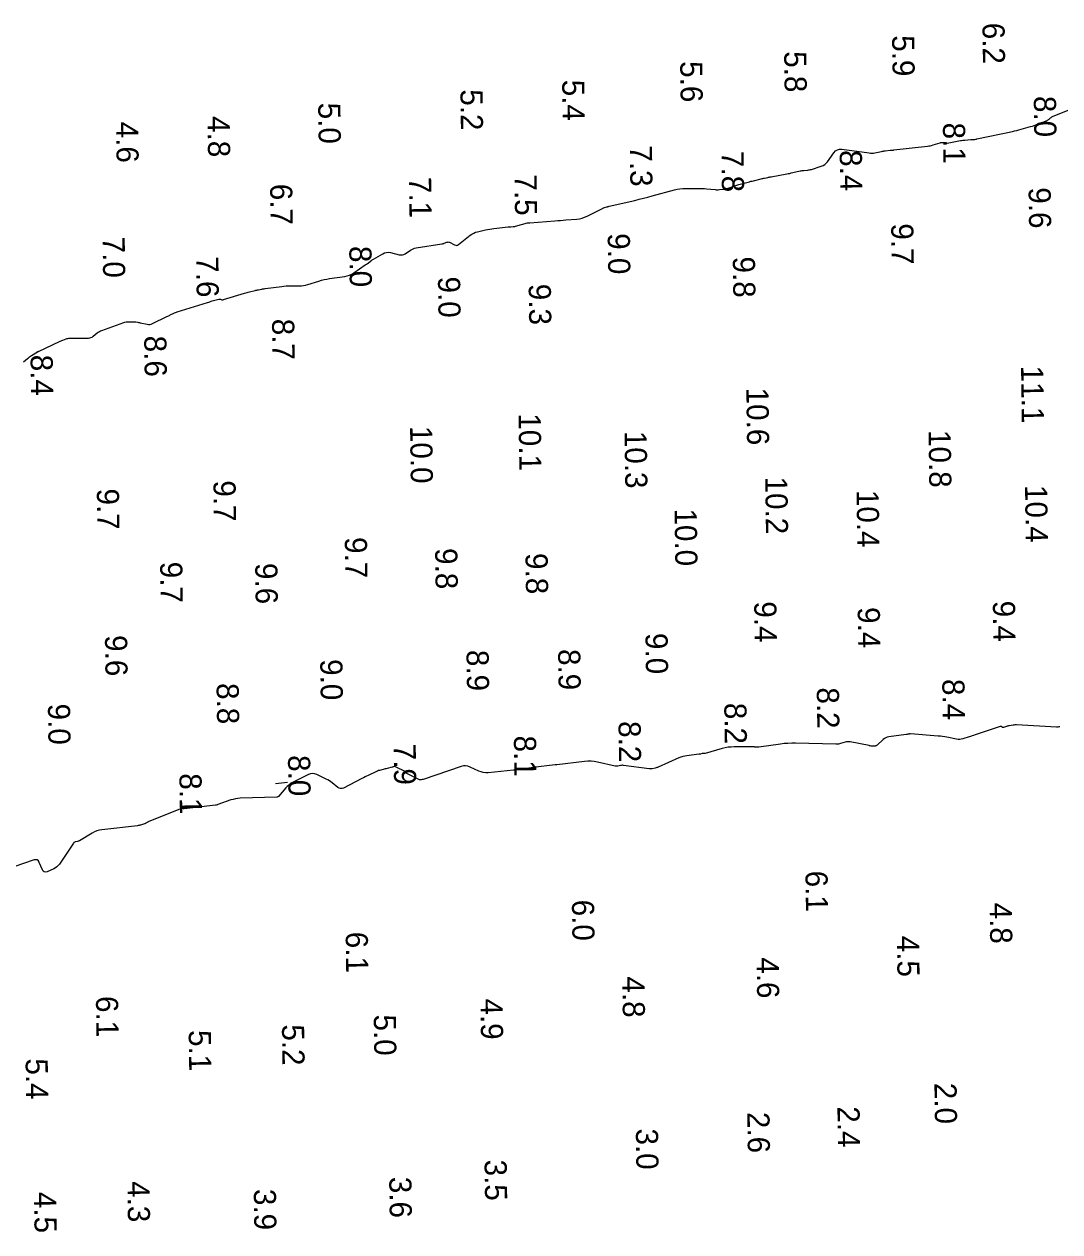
# Model space of a CAD drawing. Extents: x 1023796 to 1112670, y 656573 to 837340.
# Drawn here: x 1103733.9 to 1103850.8, y 697324.5 to 697460.8 of the extents above; entities that cross this region are included whole.
import ezdxf

# ---------------------------------------------------------------- set-up
doc = ezdxf.new("R2010")
doc.units = 0
doc.layers.add('V-CHAN-CONT-8FT', color=7, linetype='Continuous')
doc.layers.add('V-TOPO-SOUN', color=7, linetype='Continuous')

msp = doc.modelspace()

# ---------------------------------------------------------------- linework, layer by layer
at = {"layer": 'V-CHAN-CONT-8FT'}
for points in [[(1103733.82, 697422.65), (1103734.29, 697423.04), (1103734.4, 697423.13), (1103734.51, 697423.21), (1103734.62, 697423.29), (1103734.74, 697423.36), (1103735.4, 697423.79), (1103735.42, 697423.8), (1103735.43, 697423.81), (1103735.45, 697423.81), (1103735.46, 697423.82), (1103735.53, 697423.84), (1103735.54, 697423.85), (1103735.56, 697423.85), (1103735.58, 697423.86), (1103735.59, 697423.87), (1103737.89, 697424.94), (1103737.98, 697424.98), (1103738.08, 697425.02), (1103738.17, 697425.06), (1103738.26, 697425.1), (1103738.64, 697425.25), (1103738.74, 697425.29), (1103738.84, 697425.31), (1103738.94, 697425.32), (1103739.04, 697425.33), (1103741.17, 697425.34), (1103741.32, 697425.36), (1103741.45, 697425.39), (1103741.58, 697425.45), (1103741.7, 697425.54), (1103742.16, 697425.92), (1103742.28, 697426.01), (1103742.4, 697426.09), (1103742.53, 697426.15), (1103742.67, 697426.21), (1103745.17, 697427.1), (1103745.29, 697427.14), (1103745.41, 697427.16), (1103745.54, 697427.18), (1103745.66, 697427.18), (1103746.3, 697427.19), (1103746.36, 697427.19), (1103746.41, 697427.18), (1103746.47, 697427.18), (1103746.53, 697427.17), (1103746.76, 697427.12), (1103746.82, 697427.11), (1103746.88, 697427.1), (1103746.94, 697427.09), (1103747, 697427.08), (1103747.81, 697426.91), (1103747.96, 697426.89), (1103748.11, 697426.89), (1103748.26, 697426.92), (1103748.4, 697426.98), (1103750.01, 697427.76), (1103750.11, 697427.81), (1103750.2, 697427.86), (1103750.3, 697427.9), (1103750.4, 697427.95), (1103750.79, 697428.14), (1103750.89, 697428.18), (1103750.99, 697428.22), (1103751.09, 697428.26), (1103751.19, 697428.3), (1103754.62, 697429.37), (1103754.75, 697429.41), (1103754.88, 697429.45), (1103755.02, 697429.49), (1103755.15, 697429.53), (1103755.88, 697429.72), (1103755.92, 697429.73), (1103755.97, 697429.73), (1103756.01, 697429.73), (1103756.06, 697429.72), (1103756.24, 697429.67), (1103756.29, 697429.67), (1103756.33, 697429.67), (1103756.38, 697429.67), (1103756.42, 697429.68), (1103758.8, 697430.42), (1103758.93, 697430.46), (1103759.07, 697430.5), (1103759.2, 697430.54), (1103759.34, 697430.57), (1103759.97, 697430.72), (1103760.07, 697430.74), (1103760.16, 697430.76), (1103760.26, 697430.78), (1103760.35, 697430.8), (1103760.73, 697430.87), (1103760.83, 697430.88), (1103760.93, 697430.9), (1103761.02, 697430.91), (1103761.12, 697430.93), (1103763, 697431.17), (1103763.24, 697431.2), (1103763.49, 697431.22), (1103763.73, 697431.23), (1103763.98, 697431.23), (1103764.96, 697431.24), (1103765.2, 697431.25), (1103765.44, 697431.28), (1103765.68, 697431.32), (1103765.92, 697431.39), (1103767.19, 697431.78), (1103767.48, 697431.86), (1103767.78, 697431.94), (1103768.07, 697432), (1103768.37, 697432.05), (1103770.09, 697432.3), (1103770.37, 697432.36), (1103770.64, 697432.45), (1103770.89, 697432.57), (1103771.14, 697432.72), (1103772.42, 697433.59), (1103772.49, 697433.65), (1103772.57, 697433.7), (1103772.65, 697433.76), (1103772.73, 697433.81), (1103773.04, 697434.04), (1103773.11, 697434.1), (1103773.19, 697434.16), (1103773.27, 697434.21), (1103773.36, 697434.26), (1103774.39, 697434.86), (1103774.6, 697434.96), (1103774.81, 697435.01), (1103775.02, 697435.02), (1103775.25, 697434.99), (1103776.26, 697434.74), (1103776.43, 697434.72), (1103776.6, 697434.73), (1103776.76, 697434.78), (1103776.91, 697434.86), (1103777.51, 697435.26), (1103777.66, 697435.35), (1103777.82, 697435.43), (1103777.99, 697435.48), (1103778.16, 697435.52), (1103781.04, 697435.97), (1103781.12, 697435.99), (1103781.19, 697436.01), (1103781.27, 697436.03), (1103781.34, 697436.05), (1103781.64, 697436.16), (1103781.71, 697436.18), (1103781.78, 697436.19), (1103781.85, 697436.18), (1103781.93, 697436.15), (1103782.5, 697435.85), (1103782.62, 697435.81), (1103782.73, 697435.8), (1103782.84, 697435.83), (1103782.95, 697435.9), (1103784.27, 697436.94), (1103784.46, 697437.08), (1103784.66, 697437.19), (1103784.87, 697437.28), (1103785.09, 697437.34), (1103786, 697437.55), (1103786.23, 697437.6), (1103786.46, 697437.64), (1103786.69, 697437.68), (1103786.92, 697437.71), (1103788.56, 697437.89), (1103788.62, 697437.89), (1103788.69, 697437.9), (1103788.76, 697437.91), (1103788.83, 697437.91), (1103789.1, 697437.93), (1103789.17, 697437.93), (1103789.24, 697437.94), (1103789.31, 697437.95), (1103789.37, 697437.97), (1103790.73, 697438.33), (1103790.75, 697438.34), (1103790.78, 697438.34), (1103790.8, 697438.34), (1103790.82, 697438.35), (1103790.91, 697438.35), (1103790.93, 697438.36), (1103790.95, 697438.36), (1103790.97, 697438.36), (1103790.99, 697438.36), (1103793.83, 697438.57), (1103794.14, 697438.6), (1103794.45, 697438.62), (1103794.76, 697438.65), (1103795.06, 697438.67), (1103796.29, 697438.77), (1103796.6, 697438.81), (1103796.89, 697438.88), (1103797.18, 697438.97), (1103797.46, 697439.1), (1103799.18, 697439.98), (1103799.24, 697440.01), (1103799.3, 697440.03), (1103799.36, 697440.05), (1103799.42, 697440.07), (1103799.68, 697440.14), (1103799.75, 697440.16), (1103799.81, 697440.17), (1103799.88, 697440.19), (1103799.94, 697440.21), (1103802.83, 697440.88), (1103803.33, 697441), (1103803.83, 697441.12), (1103804.33, 697441.25), (1103804.82, 697441.38), (1103807.31, 697442.06), (1103807.62, 697442.13), (1103807.94, 697442.19), (1103808.25, 697442.22), (1103808.57, 697442.23), (1103810.1, 697442.23), (1103810.3, 697442.23), (1103810.51, 697442.22), (1103810.71, 697442.21), (1103810.92, 697442.19), (1103811.9, 697442.09), (1103812.02, 697442.08), (1103812.14, 697442.08), (1103812.27, 697442.08), (1103812.39, 697442.09), (1103812.88, 697442.15), (1103813.01, 697442.16), (1103813.13, 697442.19), (1103813.25, 697442.22), (1103813.37, 697442.25), (1103814.46, 697442.63), (1103814.6, 697442.67), (1103814.75, 697442.72), (1103814.9, 697442.76), (1103815.04, 697442.8), (1103815.64, 697442.95), (1103815.79, 697442.99), (1103815.94, 697443.03), (1103816.09, 697443.06), (1103816.24, 697443.1), (1103817.11, 697443.3), (1103817.2, 697443.33), (1103817.29, 697443.35), (1103817.39, 697443.37), (1103817.48, 697443.39), (1103817.85, 697443.47), (1103817.94, 697443.49), (1103818.03, 697443.51), (1103818.12, 697443.53), (1103818.22, 697443.55), (1103819.99, 697443.87), (1103820.16, 697443.9), (1103820.33, 697443.93), (1103820.51, 697443.97), (1103820.68, 697444.01), (1103821.5, 697444.2), (1103821.61, 697444.22), (1103821.72, 697444.24), (1103821.82, 697444.25), (1103821.93, 697444.26), (1103822.37, 697444.3), (1103822.48, 697444.31), (1103822.58, 697444.33), (1103822.69, 697444.35), (1103822.79, 697444.38), (1103823.89, 697444.73), (1103824.1, 697444.82), (1103824.28, 697444.93), (1103824.45, 697445.07), (1103824.59, 697445.24), (1103825.32, 697446.26), (1103825.5, 697446.46), (1103825.71, 697446.59), (1103825.95, 697446.65), (1103826.21, 697446.64), (1103829.3, 697446.23), (1103829.46, 697446.21), (1103829.62, 697446.21), (1103829.78, 697446.22), (1103829.94, 697446.25), (1103830.69, 697446.4), (1103830.79, 697446.42), (1103830.9, 697446.44), (1103831, 697446.46), (1103831.1, 697446.47), (1103831.67, 697446.54), (1103831.7, 697446.54), (1103831.74, 697446.54), (1103831.77, 697446.55), (1103831.8, 697446.55), (1103831.93, 697446.56), (1103831.97, 697446.56), (1103832, 697446.56), (1103832.03, 697446.56), (1103832.07, 697446.57), (1103835.88, 697447), (1103836.04, 697447.02), (1103836.2, 697447.05), (1103836.35, 697447.09), (1103836.51, 697447.13), (1103837.3, 697447.39), (1103837.36, 697447.4), (1103837.43, 697447.41), (1103837.5, 697447.41), (1103837.57, 697447.4), (1103837.84, 697447.34), (1103837.9, 697447.32), (1103837.97, 697447.32), (1103838.04, 697447.32), (1103838.11, 697447.33), (1103839.61, 697447.62), (1103839.73, 697447.64), (1103839.86, 697447.66), (1103839.98, 697447.67), (1103840.11, 697447.68), (1103840.79, 697447.74), (1103840.83, 697447.74), (1103840.86, 697447.75), (1103840.9, 697447.75), (1103840.93, 697447.75), (1103841.08, 697447.75), (1103841.11, 697447.75), (1103841.14, 697447.75), (1103841.17, 697447.75), (1103841.21, 697447.76), (1103841.33, 697447.78), (1103841.36, 697447.79), (1103841.39, 697447.79), (1103841.42, 697447.8), (1103841.45, 697447.81), (1103845.46, 697448.65), (1103845.71, 697448.71), (1103845.96, 697448.77), (1103846.21, 697448.83), (1103846.45, 697448.9), (1103847.52, 697449.2), (1103847.73, 697449.26), (1103847.93, 697449.33), (1103848.13, 697449.4), (1103848.32, 697449.48), (1103849.39, 697449.9), (1103849.44, 697449.93), (1103849.5, 697449.96), (1103849.55, 697449.99), (1103849.6, 697450.03), (1103849.78, 697450.2), (1103849.83, 697450.24), (1103849.88, 697450.27), (1103849.93, 697450.31), (1103849.99, 697450.33), (1103853.08, 697451.59)], [(1103850.83, 697381.47), (1103850.8, 697381.47), (1103850.77, 697381.47), (1103850.74, 697381.46), (1103850.71, 697381.46), (1103850.58, 697381.45), (1103850.55, 697381.45), (1103850.52, 697381.45), (1103850.49, 697381.45), (1103850.46, 697381.45), (1103845.94, 697381.69), (1103845.84, 697381.7), (1103845.74, 697381.69), (1103845.64, 697381.68), (1103845.55, 697381.67), (1103845.1, 697381.59), (1103845.03, 697381.58), (1103844.96, 697381.56), (1103844.88, 697381.54), (1103844.81, 697381.52), (1103844.45, 697381.41), (1103844.41, 697381.4), (1103844.38, 697381.4), (1103844.35, 697381.41), (1103844.32, 697381.43), (1103844.2, 697381.5), (1103844.17, 697381.52), (1103844.13, 697381.53), (1103844.1, 697381.53), (1103844.07, 697381.52), (1103841.26, 697380.56), (1103841.09, 697380.51), (1103840.92, 697380.45), (1103840.74, 697380.39), (1103840.57, 697380.34), (1103839.87, 697380.12), (1103839.7, 697380.08), (1103839.52, 697380.06), (1103839.34, 697380.06), (1103839.16, 697380.08), (1103838.07, 697380.3), (1103837.83, 697380.34), (1103837.58, 697380.38), (1103837.34, 697380.41), (1103837.09, 697380.43), (1103833.97, 697380.67), (1103833.93, 697380.67), (1103833.89, 697380.67), (1103833.85, 697380.67), (1103833.8, 697380.66), (1103833.65, 697380.63), (1103833.6, 697380.62), (1103833.56, 697380.61), (1103833.52, 697380.61), (1103833.48, 697380.6), (1103831.51, 697380.34), (1103831.33, 697380.31), (1103831.17, 697380.25), (1103831.02, 697380.16), (1103830.89, 697380.05), (1103830.19, 697379.41), (1103830.14, 697379.37), (1103830.09, 697379.34), (1103830.03, 697379.32), (1103829.97, 697379.31), (1103829.66, 697379.29), (1103829.63, 697379.28), (1103829.6, 697379.29), (1103829.57, 697379.29), (1103829.54, 697379.3), (1103829.41, 697379.33), (1103829.38, 697379.34), (1103829.35, 697379.34), (1103829.32, 697379.35), (1103829.29, 697379.36), (1103827.14, 697379.78), (1103827, 697379.79), (1103826.87, 697379.79), (1103826.74, 697379.78), (1103826.6, 697379.75), (1103826.08, 697379.59), (1103825.95, 697379.55), (1103825.82, 697379.53), (1103825.68, 697379.51), (1103825.55, 697379.51), (1103820.98, 697379.62), (1103820.55, 697379.63), (1103820.12, 697379.61), (1103819.7, 697379.58), (1103819.28, 697379.53), (1103816.85, 697379.18), (1103816.8, 697379.18), (1103816.74, 697379.17), (1103816.68, 697379.17), (1103816.62, 697379.18), (1103816.4, 697379.2), (1103816.34, 697379.21), (1103816.28, 697379.21), (1103816.23, 697379.21), (1103816.17, 697379.21), (1103814.05, 697379.21), (1103813.71, 697379.2), (1103813.38, 697379.17), (1103813.04, 697379.11), (1103812.71, 697379.03), (1103810.8, 697378.48), (1103810.77, 697378.47), (1103810.74, 697378.47), (1103810.71, 697378.47), (1103810.68, 697378.47), (1103810.56, 697378.48), (1103810.53, 697378.48), (1103810.5, 697378.48), (1103810.48, 697378.48), (1103810.45, 697378.47), (1103810.24, 697378.41), (1103810.2, 697378.4), (1103810.16, 697378.39), (1103810.11, 697378.39), (1103810.07, 697378.38), (1103808.72, 697378.21), (1103808.48, 697378.18), (1103808.25, 697378.12), (1103808.02, 697378.05), (1103807.8, 697377.96), (1103805.49, 697376.94), (1103805.4, 697376.9), (1103805.32, 697376.87), (1103805.24, 697376.85), (1103805.15, 697376.83), (1103804.81, 697376.75), (1103804.73, 697376.73), (1103804.64, 697376.72), (1103804.55, 697376.72), (1103804.47, 697376.73), (1103801.55, 697377.13), (1103801.47, 697377.14), (1103801.4, 697377.14), (1103801.32, 697377.13), (1103801.24, 697377.12), (1103800.94, 697377.05), (1103800.86, 697377.04), (1103800.79, 697377.04), (1103800.71, 697377.04), (1103800.63, 697377.05), (1103798.63, 697377.49), (1103798.27, 697377.55), (1103797.91, 697377.59), (1103797.55, 697377.59), (1103797.18, 697377.56), (1103794.05, 697377.19), (1103794.04, 697377.18), (1103794.02, 697377.18), (1103794, 697377.18), (1103793.99, 697377.18), (1103793.92, 697377.19), (1103793.9, 697377.19), (1103793.89, 697377.19), (1103793.87, 697377.19), (1103793.85, 697377.19), (1103791.33, 697376.88), (1103791.31, 697376.88), (1103791.29, 697376.88), (1103791.28, 697376.87), (1103791.26, 697376.87), (1103791.2, 697376.86), (1103791.19, 697376.85), (1103791.17, 697376.85), (1103791.16, 697376.85), (1103791.14, 697376.84), (1103789.45, 697376.63), (1103789.44, 697376.63), (1103789.42, 697376.63), (1103789.4, 697376.62), (1103789.39, 697376.62), (1103789.33, 697376.6), (1103789.31, 697376.6), (1103789.3, 697376.6), (1103789.28, 697376.6), (1103789.26, 697376.59), (1103789.2, 697376.59), (1103789.19, 697376.59), (1103789.17, 697376.59), (1103789.15, 697376.59), (1103789.14, 697376.59), (1103786.28, 697376.3), (1103786.01, 697376.29), (1103785.74, 697376.32), (1103785.49, 697376.38), (1103785.24, 697376.48), (1103784.25, 697376.94), (1103784, 697377.03), (1103783.74, 697377.07), (1103783.49, 697377.06), (1103783.23, 697377), (1103778.94, 697375.55), (1103778.92, 697375.54), (1103778.89, 697375.54), (1103778.87, 697375.53), (1103778.84, 697375.53), (1103778.73, 697375.51), (1103778.71, 697375.51), (1103778.7, 697375.51), (1103778.68, 697375.5), (1103778.66, 697375.5), (1103778.59, 697375.49), (1103778.57, 697375.48), (1103778.56, 697375.48), (1103778.54, 697375.49), (1103778.52, 697375.49), (1103776.89, 697376.31), (1103776.88, 697376.32), (1103776.87, 697376.33), (1103776.88, 697376.34), (1103776.9, 697376.35), (1103777, 697376.37), (1103777.01, 697376.38), (1103777.02, 697376.39), (1103777.02, 697376.4), (1103777, 697376.41), (1103775.83, 697376.98), (1103775.8, 697376.99), (1103775.77, 697377), (1103775.74, 697377), (1103775.7, 697376.99), (1103775.57, 697376.96), (1103775.51, 697376.94), (1103775.44, 697376.92), (1103774.87, 697376.78), (1103774.76, 697376.75), (1103774.66, 697376.72), (1103774.55, 697376.7), (1103774.44, 697376.67), (1103774.01, 697376.56), (1103773.9, 697376.53), (1103773.8, 697376.49), (1103773.69, 697376.45), (1103773.59, 697376.41), (1103772.74, 697375.99), (1103772.56, 697375.91), (1103772.39, 697375.82), (1103772.21, 697375.73), (1103772.04, 697375.65), (1103769.96, 697374.57), (1103769.79, 697374.51), (1103769.62, 697374.5), (1103769.46, 697374.54), (1103769.3, 697374.64), (1103768.69, 697375.15), (1103768.53, 697375.27), (1103768.37, 697375.38), (1103768.2, 697375.48), (1103768.02, 697375.57), (1103766.94, 697376.09), (1103766.7, 697376.18), (1103766.46, 697376.2), (1103766.22, 697376.17), (1103765.99, 697376.08), (1103764.13, 697375.14), (1103763.94, 697375.03), (1103763.77, 697374.91), (1103763.6, 697374.76), (1103763.46, 697374.6), (1103762.63, 697373.63), (1103762.61, 697373.61), (1103762.6, 697373.6), (1103762.58, 697373.59), (1103762.57, 697373.59), (1103762.5, 697373.56), (1103762.48, 697373.55), (1103762.46, 697373.55), (1103762.44, 697373.55), (1103762.43, 697373.54), (1103758.3, 697373.41), (1103758.04, 697373.39), (1103757.77, 697373.35), (1103757.51, 697373.29), (1103757.25, 697373.22), (1103755.76, 697372.7), (1103755.74, 697372.69), (1103755.72, 697372.68), (1103755.7, 697372.68), (1103755.68, 697372.67), (1103755.6, 697372.65), (1103755.58, 697372.65), (1103755.56, 697372.65), (1103755.54, 697372.64), (1103755.52, 697372.64), (1103751.99, 697372.24), (1103751.96, 697372.24), (1103751.92, 697372.24), (1103751.88, 697372.24), (1103751.85, 697372.24), (1103751.71, 697372.25), (1103751.67, 697372.25), (1103751.64, 697372.25), (1103751.6, 697372.24), (1103751.57, 697372.23), (1103747.92, 697370.74), (1103747.88, 697370.72), (1103747.85, 697370.7), (1103747.81, 697370.69), (1103747.78, 697370.67), (1103747.65, 697370.59), (1103747.61, 697370.57), (1103747.58, 697370.55), (1103747.54, 697370.54), (1103747.51, 697370.53), (1103747.05, 697370.39), (1103746.97, 697370.37), (1103746.88, 697370.34), (1103746.79, 697370.33), (1103746.7, 697370.32), (1103742.69, 697369.85), (1103742.4, 697369.8), (1103742.12, 697369.73), (1103741.85, 697369.62), (1103741.59, 697369.48), (1103740.16, 697368.63), (1103740.11, 697368.6), (1103740.05, 697368.58), (1103739.99, 697368.56), (1103739.93, 697368.54), (1103739.68, 697368.49), (1103739.62, 697368.47), (1103739.57, 697368.44), (1103739.53, 697368.41), (1103739.49, 697368.36), (1103737.88, 697365.99), (1103737.75, 697365.83), (1103737.61, 697365.69), (1103737.45, 697365.57), (1103737.27, 697365.47), (1103736.51, 697365.13), (1103736.33, 697365.08), (1103736.18, 697365.1), (1103736.06, 697365.19), (1103735.97, 697365.35), (1103735.62, 697366.18), (1103735.53, 697366.35), (1103735.39, 697366.45), (1103735.23, 697366.48), (1103735.04, 697366.45), (1103732.74, 697365.67)], [(1103762.3, 697375.1), (1103763.64, 697375.23)]]:
    msp.add_lwpolyline(points, dxfattribs=at)

# ---------------------------------------------------------------- texts
at = {"layer": 'V-TOPO-SOUN'}
for s, p in [('6.2', (1103842.08, 697460.91)), ('5.9', (1103831.88, 697459.5)), ('5.8', (1103819.7, 697457.7)), ('5.6', (1103807.96, 697456.58)), ('5.2', (1103783.15, 697453.4)), ('5.4', (1103794.64, 697454.48)), ('8.0', (1103847.88, 697452.65)), ('5.0', (1103767.1, 697451.89)), ('4.6', (1103744.28, 697449.75)), ('4.8', (1103754.61, 697450.38)), ('8.1', (1103837.62, 697449.64)), ('7.3', (1103802.28, 697447.07)), ('8.4', (1103825.97, 697446.54)), ('7.8', (1103812.62, 697446.44)), ('7.5', (1103789.26, 697443.79)), ('6.7', (1103761.67, 697442.74)), ('7.1', (1103777.35, 697443.51)), ('9.6', (1103847.29, 697442.34)), ('9.0', (1103799.78, 697437.16)), ('9.7', (1103831.78, 697438.27)), ('7.0', (1103742.76, 697436.77)), ('8.0', (1103770.61, 697435.72)), ('7.6', (1103753.33, 697434.56)), ('9.8', (1103813.9, 697434.53)), ('9.0', (1103780.62, 697432.27)), ('9.3', (1103790.86, 697431.45)), ('8.7', (1103761.89, 697427.51)), ('8.6', (1103747.46, 697425.6)), ('8.4', (1103734.63, 697423.45)), ('11.1 ', (1103846.44, 697422.22)), ('10.6 ', (1103815.43, 697419.74)), ('10.1 ', (1103789.72, 697416.84)), ('10.0 ', (1103777.47, 697415.42)), ('10.3 ', (1103801.68, 697414.86)), ('10.8 ', (1103836, 697414.95)), ('9.7', (1103742.11, 697408.35)), ('9.7', (1103755.27, 697409.27)), ('10.2 ', (1103817.56, 697409.7)), ('10.4 ', (1103846.89, 697408.75)), ('10.4 ', (1103827.87, 697408.2)), ('10.0 ', (1103807.33, 697406.1)), ('9.7', (1103770.1, 697402.87)), ('9.8', (1103780.3, 697401.63)), ('9.8', (1103790.5, 697401.07)), ('9.7', (1103749.26, 697400.09)), ('9.6', (1103759.99, 697399.95)), ('9.4', (1103816.32, 697395.62)), ('9.4', (1103828, 697394.97)), ('9.4', (1103843.26, 697395.69)), ('9.0', (1103804.04, 697392.05)), ('9.6', (1103743.03, 697391.81)), ('8.9', (1103783.84, 697390.14)), ('8.9', (1103794.18, 697390.24)), ('9.0', (1103767.33, 697389.1)), ('8.4', (1103837.55, 697386.86)), ('8.8', (1103755.63, 697386.4)), ('8.2', (1103823.38, 697385.91)), ('9.0', (1103736.59, 697384.08)), ('8.2', (1103812.94, 697384.17)), ('8.2', (1103801, 697382.11)), ('8.1', (1103789.19, 697380.48)), ('7.9', (1103775.61, 697379.55)), ('8.0', (1103763.69, 697378.27)), ('8.1', (1103751.43, 697376.22)), ('6.1', (1103822.1, 697365.23)), ('6.0', (1103795.74, 697361.96)), ('4.8', (1103842.9, 697361.63)), ('6.1', (1103770.2, 697358.34)), ('4.5', (1103832.43, 697357.89)), ('4.6', (1103816.59, 697355.46)), ('4.8', (1103801.43, 697353.3)), ('6.1', (1103742.01, 697351.09)), ('4.9', (1103785.42, 697350.81)), ('5.0', (1103773.37, 697349)), ('5.1', (1103752.48, 697347.25)), ('5.2', (1103763.01, 697347.89)), ('5.4', (1103734.07, 697344.05)), ('2.0', (1103836.66, 697341.29)), ('2.6', (1103815.54, 697338.01)), ('2.4', (1103825.71, 697338.64)), ('3.0', (1103802.96, 697336.14)), ('3.5', (1103785.88, 697332.63)), ('3.6', (1103775.12, 697330.69)), ('4.3', (1103745.56, 697330.2)), ('3.9', (1103759.83, 697329.32)), ('4.5', (1103735.02, 697328.99))]:
    msp.add_text(s, height=2.5, rotation=270.7798, dxfattribs=at).set_placement(p)

doc.saveas('drawing.dxf')
